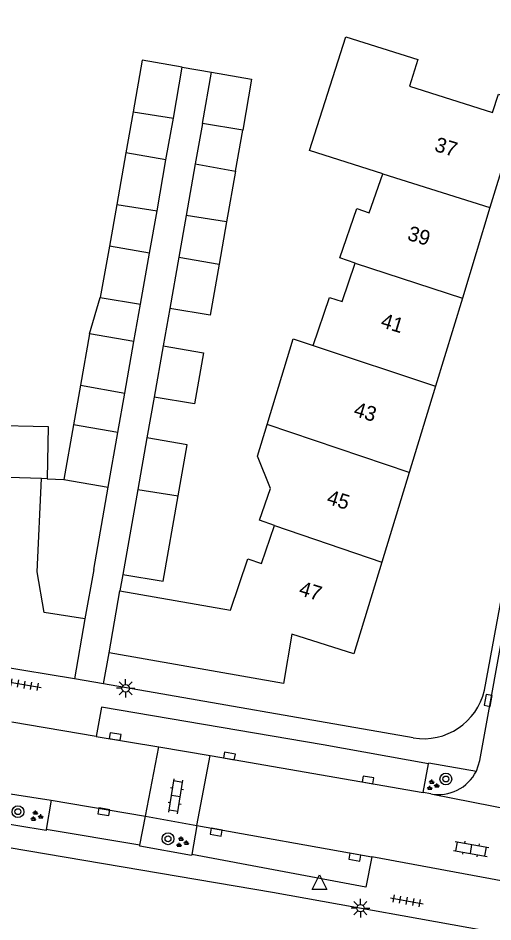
# Model space of a CAD drawing. Extents: x 131000 to 133014, y 396499 to 399001.
# Drawn here: x 131546.8 to 131578.9, y 397755.1 to 397816.3 of the extents above; entities that cross this region are included whole.
import ezdxf

# ---------------------------------------------------------------- set-up
doc = ezdxf.new("R2010")
doc.units = 0
for name, color, linetype in [('gg-afsc-erfafscheiding', 7, 'Continuous'), ('gg-anno-huisnummerreeks BGT', 7, 'Continuous'), ('gg-bbg-bijgebouw', 7, 'Continuous'), ('gg-bbg-gedigitaliseerde bebouwing', 7, 'Continuous'), ('gg-bbg-gedigitaliseerde bijgebouw', 7, 'Continuous'), ('gg-bbg-hoofdgebouw', 7, 'Continuous'), ('gg-bbg-luifel en loopbrug', 7, 'Continuous'), ('gg-bbg-tussenscheiding', 7, 'Continuous'), ('gg-knt-verharding', 7, 'Continuous'), ('gg-knt-verharding nz', 7, 'Continuous'), ('gt-grn-weggrens', 7, 'Continuous'), ('gt-symb-boom', 7, 'Continuous'), ('gt-symb-groenvak', 7, 'Continuous'), ('gt-symb-klinker verharding', 7, 'Continuous'), ('gt-symb-kolk', 7, 'Continuous'), ('gt-symb-lichtmast', 7, 'Continuous'), ('gt-symb-tegel verharding', 7, 'Continuous'), ('gt-symb-waterafsluiter', 7, 'Continuous')]:
    doc.layers.add(name, color=color, linetype=linetype)

# ---------------------------------------------------------------- blocks, each defined once
blk = doc.blocks.new('gt0-KOLK')
at = {"layer": 'gt-symb-kolk'}
blk.add_lwpolyline([(0, 0), (0.375, 0), (0.375, 0.4), (-0.375, 0.4), (-0.375, 0), (0, 0)], dxfattribs=at)
blk = doc.blocks.new('gt0-LMAST')
at = {"layer": 'gt-symb-lichtmast'}
for p, q in [((-0.005, 0.246), (-0.005, 0.621)), ((-0.182, 0.173), (-0.447, 0.438)), ((0.172, 0.173), (0.437, 0.438)), ((-0.255, -0.004), (-0.63, -0.004)), ((-0.182, -0.181), (-0.447, -0.446)), ((-0.005, -0.254), (-0.005, -0.629)), ((0.437, -0.446), (0.172, -0.181)), ((0.245, -0.004), (0.62, -0.004))]:
    blk.add_line(p, q, dxfattribs=at)
blk.add_circle((-0.005, -0.004), 0.25, dxfattribs=at)
blk = doc.blocks.new('gt0-TEG1')
at = {"layer": 'gt-symb-tegel verharding'}
for p, q in [((-1.125, 0), (1.125, 0)), ((-0.9, -0.25), (-0.9, 0.25)), ((-0.45, -0.25), (-0.45, 0.25)), ((0, -0.25), (0, 0.25)), ((0.45, -0.25), (0.45, 0.25)), ((0.9, -0.25), (0.9, 0.25))]:
    blk.add_line(p, q, dxfattribs=at)
blk = doc.blocks.new('gt0-GRVAK')
at = {"layer": 'gt-symb-groenvak'}
for p, q in [((-0.11, 0.189), (-0.228, 0.24)), ((-0.182, 0.153), (0.088, 0.153)), ((-0.091, 0.211), (-0.156, 0.322)), ((-0.047, 0.214), (-0.047, 0.393)), ((-0.004, 0.211), (0.061, 0.322)), ((0.015, 0.189), (0.133, 0.24)), ((0.262, -0.052), (0.197, 0.059)), ((0.305, -0.049), (0.305, 0.13)), ((0.349, -0.052), (0.414, 0.059)), ((-0.245, -0.228), (-0.363, -0.177)), ((-0.318, -0.264), (-0.047, -0.264)), ((-0.226, -0.206), (-0.291, -0.095)), ((-0.183, -0.203), (-0.183, -0.024)), ((-0.139, -0.206), (-0.074, -0.095)), ((-0.12, -0.228), (-0.002, -0.177)), ((0.243, -0.074), (0.125, -0.023)), ((0.17, -0.11), (0.441, -0.11)), ((0.368, -0.074), (0.486, -0.023))]:
    blk.add_line(p, q, dxfattribs=at)
blk = doc.blocks.new('gt0-BOOM')
at = {"layer": 'gt-symb-boom'}
for radius in [0.4, 0.2]:
    blk.add_circle((0, 0), radius, dxfattribs=at)
blk = doc.blocks.new('gt0-KL1')
at = {"layer": 'gt-symb-klinker verharding'}
for p, q in [((-1.15, 0.3), (1.15, 0.3)), ((-1, -0.3), (-1, 0.3)), ((-0.5, 0.3), (-0.5, 0.45)), ((0, -0.3), (0, 0.3)), ((0.5, 0.3), (0.5, 0.45)), ((1, -0.3), (1, 0.3)), ((-1.15, -0.3), (1.15, -0.3)), ((-0.5, -0.45), (-0.5, -0.3)), ((0.5, -0.45), (0.5, -0.3))]:
    blk.add_line(p, q, dxfattribs=at)
blk = doc.blocks.new('gt0-WAFSL')
at = {"layer": 'gt-symb-waterafsluiter'}
for p, q in [((-0.5, -0.333), (0, 0.667)), ((0, 0.667), (0.5, -0.333)), ((0.5, -0.333), (-0.5, -0.333))]:
    blk.add_line(p, q, dxfattribs=at)

msp = doc.modelspace()

# ---------------------------------------------------------------- linework, layer by layer
at = {"layer": 'gg-afsc-erfafscheiding'}
for p, q in [((131557.906, 397812.935), (131559.881, 397812.616)), ((131557.059, 397796.609), (131556.613, 397794.097)), ((131556.001, 397790.609), (131555.514, 397787.867)), ((131553.883, 397778.608), (131553.69, 397777.514))]:
    msp.add_line(p, q, dxfattribs=at)
at = {"layer": 'gg-bbg-bijgebouw'}
for p, q in [((131552.897, 397784.528), (131553.548, 397788.219)), ((131551.913, 397778.952), (131552.897, 397784.528)), ((131551.913, 397778.952), (131551.302, 397775.621))]:
    msp.add_line(p, q, dxfattribs=at)
msp.add_lwpolyline([(131551.302, 397775.621), (131548.566, 397776.051), (131548.077, 397778.797), (131548.39, 397785.111)], dxfattribs=at)
at = {"layer": 'gg-bbg-gedigitaliseerde bebouwing'}
msp.add_line((131564.14, 397781.941), (131563.134, 397782.287), dxfattribs=at)
for points in [[(131571.466, 397805.738), (131566.519, 397807.311), (131568.967, 397815.006), (131573.845, 397813.455), (131573.273, 397811.658), (131578.897, 397809.869), (131579.294, 397811.118), (131579.74, 397810.976), (131580.206, 397812.441), (131579.656, 397812.616), (131580.94, 397816.652)], [(131569.61, 397799.691), (131568.563, 397800.049), (131569.705, 397803.385), (131570.561, 397803.092), (131571.466, 397805.738)], [(131566.751, 397794.111), (131567.866, 397797.371), (131568.717, 397797.08), (131569.61, 397799.691)], [(131563.644, 397788.776), (131565.408, 397794.554), (131566.751, 397794.111)], [(131563.134, 397782.287), (131563.867, 397784.431), (131562.985, 397786.616), (131563.644, 397788.776)], [(131553.69, 397777.514), (131561.166, 397776.214), (131562.349, 397779.673), (131563.258, 397779.362), (131564.14, 397781.941)]]:
    msp.add_lwpolyline(points, dxfattribs=at)
at = {"layer": 'gg-bbg-gedigitaliseerde bijgebouw'}
for p, q in [((131557.301, 397809.49), (131557.906, 397812.935)), ((131559.268, 397809.128), (131559.881, 397812.616)), ((131554.576, 397809.925), (131557.301, 397809.49)), ((131561.993, 397808.693), (131559.268, 397809.128)), ((131554.082, 397807.144), (131553.47, 397803.657)), ((131556.8, 397806.666), (131554.082, 397807.144)), ((131556.195, 397803.221), (131556.8, 397806.666)), ((131558.784, 397806.398), (131558.171, 397802.91)), ((131558.784, 397806.398), (131561.502, 397805.92)), ((131561.502, 397805.92), (131560.896, 397802.474)), ((131553.47, 397803.657), (131556.195, 397803.221)), ((131560.896, 397802.474), (131558.171, 397802.91)), ((131552.971, 397800.843), (131552.358, 397797.355)), ((131555.689, 397800.365), (131552.971, 397800.843)), ((131555.083, 397796.92), (131555.689, 397800.365)), ((131557.672, 397800.097), (131557.059, 397796.609)), ((131557.672, 397800.097), (131560.39, 397799.619)), ((131552.358, 397797.355), (131555.083, 397796.92)), ((131551.619, 397794.909), (131551.007, 397791.421)), ((131554.632, 397794.379), (131551.619, 397794.909)), ((131554.02, 397790.892), (131554.632, 397794.379)), ((131556.613, 397794.097), (131556.001, 397790.609)), ((131551.007, 397791.421), (131554.02, 397790.892)), ((131550.538, 397788.75), (131549.884, 397785.044)), ((131553.548, 397788.219), (131550.538, 397788.75)), ((131555.514, 397787.867), (131554.9, 397784.374)), ((131548.756, 397785.1), (131548.39, 397785.111)), ((131548.756, 397785.1), (131549.884, 397785.044)), ((131554.9, 397784.374), (131553.883, 397778.608))]:
    msp.add_line(p, q, dxfattribs=at)
for points in [[(131557.906, 397812.935), (131555.188, 397813.413), (131554.576, 397809.925)], [(131559.881, 397812.616), (131562.599, 397812.138), (131561.993, 397808.693)], [(131560.39, 397799.619), (131559.784, 397796.173), (131557.059, 397796.609)], [(131556.613, 397794.097), (131559.331, 397793.619), (131558.726, 397790.173), (131556.001, 397790.609)], [(131557.623, 397783.946), (131558.232, 397787.389), (131555.514, 397787.867)], [(131553.883, 397778.608), (131556.608, 397778.172), (131557.623, 397783.946)]]:
    msp.add_lwpolyline(points, dxfattribs=at)
at = {"layer": 'gg-bbg-hoofdgebouw'}
for p, q in [((131579.827, 397807.047), (131578.726, 397803.44)), ((131578.726, 397803.44), (131576.857, 397797.319)), ((131576.857, 397797.319), (131575.035, 397791.35)), ((131575.035, 397791.35), (131573.255, 397785.519)), ((131573.255, 397785.519), (131571.401, 397779.446)), ((131552.95, 397773.32), (131553.69, 397777.514))]:
    msp.add_line(p, q, dxfattribs=at)
msp.add_lwpolyline([(131571.401, 397779.446), (131569.51, 397773.25), (131565.31, 397774.57), (131564.76, 397771.24), (131552.95, 397773.32)], dxfattribs=at)
at = {"layer": 'gg-bbg-luifel en loopbrug'}
for p, q in [((131554.576, 397809.925), (131554.082, 397807.144)), ((131556.8, 397806.666), (131557.301, 397809.49)), ((131559.268, 397809.128), (131558.784, 397806.398)), ((131561.502, 397805.92), (131561.993, 397808.693)), ((131553.47, 397803.657), (131552.971, 397800.843)), ((131555.689, 397800.365), (131556.195, 397803.221)), ((131558.171, 397802.91), (131557.672, 397800.097)), ((131560.896, 397802.474), (131560.39, 397799.619)), ((131551.619, 397794.909), (131552.358, 397797.355)), ((131554.632, 397794.379), (131555.083, 397796.92)), ((131551.007, 397791.421), (131550.538, 397788.75)), ((131553.548, 397788.219), (131554.02, 397790.892)), ((131548.39, 397785.111), (131544.625, 397785.219))]:
    msp.add_line(p, q, dxfattribs=at)
msp.add_lwpolyline([(131544.771, 397788.728), (131548.836, 397788.635), (131548.756, 397785.1)], dxfattribs=at)
at = {"layer": 'gg-bbg-tussenscheiding'}
for p, q in [((131571.466, 397805.738), (131578.726, 397803.44)), ((131569.61, 397799.691), (131576.857, 397797.319)), ((131566.751, 397794.111), (131575.035, 397791.35)), ((131573.255, 397785.519), (131563.644, 397788.776)), ((131549.884, 397785.044), (131552.897, 397784.528)), ((131554.9, 397784.374), (131557.623, 397783.946)), ((131564.14, 397781.941), (131571.401, 397779.446))]:
    msp.add_line(p, q, dxfattribs=at)
at = {"layer": 'gg-knt-verharding'}
for p, q in [((131551.302, 397775.621), (131550.606, 397771.546)), ((131550.606, 397771.546), (131529.241, 397775.095)), ((131552.578, 397771.212), (131552.95, 397773.32)), ((131573.536, 397767.564), (131552.578, 397771.212)), ((131552.085, 397767.654), (131546.369, 397768.629)), ((131555.416, 397762.265), (131556.31, 397766.95)), ((131556.31, 397766.95), (131559.798, 397766.38)), ((131558.897, 397761.63), (131559.798, 397766.38)), ((131574.206, 397763.86), (131574.565, 397765.804)), ((131545.134, 397763.958), (131549.027, 397763.346)), ((131574.714, 397763.768), (131574.206, 397763.86)), ((131549.027, 397763.346), (131548.703, 397761.367)), ((131555.034, 397760.31), (131555.416, 397762.265)), ((131555.416, 397762.265), (131558.897, 397761.63)), ((131555.034, 397760.31), (131548.703, 397761.367)), ((131558.897, 397761.63), (131558.559, 397759.664)), ((131580.687, 397757.674), (131570.736, 397759.503))]:
    msp.add_line(p, q, dxfattribs=at)
for points in [[(131577.804, 397765.309), (131578.047, 397766.033), (131583.979, 397798.697), (131584.006, 397799.403)], [(131578.357, 397770.782), (131583.556, 397799.01), (131583.553, 397799.536), (131584.006, 397799.403)], [(131610.976, 397748.239), (131579.55, 397754.31), (131564, 397757.09), (131527.01, 397763.36), (131508.8, 397766.25), (131472.73, 397771.51)], [(131574.565, 397765.804), (131567.439, 397767.083), (131552.449, 397769.645), (131552.085, 397767.654)], [(131574.565, 397765.804), (131574.587, 397765.878), (131577.804, 397765.309)], [(131548.703, 397761.367), (131548.7, 397761.284), (131544.827, 397761.934), (131545.134, 397763.958)], [(131558.559, 397759.664), (131558.524, 397759.593), (131555.029, 397760.235), (131555.034, 397760.31)], [(131570.736, 397759.503), (131570.335, 397757.468), (131558.559, 397759.664)]]:
    msp.add_lwpolyline(points, dxfattribs=at)
for centre, radius, start, end in [((131574.229, 397771.746), 4.239, 260.59172, 346.85421), ((131575.227, 397766.608), 2.886, 259.76465, 333.24672)]:
    msp.add_arc(centre, radius, start, end, dxfattribs=at)
at = {"layer": 'gg-knt-verharding nz'}
for p, q in [((131552.085, 397767.654), (131556.31, 397766.95)), ((131559.798, 397766.38), (131574.206, 397763.86)), ((131549.027, 397763.346), (131555.416, 397762.265)), ((131558.897, 397761.63), (131570.736, 397759.503))]:
    msp.add_line(p, q, dxfattribs=at)
at = {"layer": 'gt-grn-weggrens'}
for p, q in [((131552.578, 397771.212), (131550.606, 397771.546)), ((131574.714, 397763.768), (131585.222, 397761.693))]:
    msp.add_line(p, q, dxfattribs=at)

# ---------------------------------------------------------------- block references
at = {"layer": 'gt-symb-boom'}
for p in [(131575.739, 397764.777), (131546.783, 397762.566), (131556.94, 397760.734)]:
    msp.add_blockref('gt0-BOOM', p, dxfattribs=at)
at = {"layer": 'gt-symb-groenvak'}
for p in [(131574.83, 397764.351), (131548.021, 397762.259), (131557.874, 397760.488)]:
    msp.add_blockref('gt0-GRVAK', p, dxfattribs=at)
at = {"layer": 'gt-symb-klinker verharding'}
for p, rotation in [((131557.462, 397763.613), 80.90519502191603), ((131577.451, 397760.042), -10.197205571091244)]:
    msp.add_blockref('gt0-KL1', p, dxfattribs=dict(at, rotation=rotation))
at = {"layer": 'gt-symb-kolk'}
for p, rotation in [((131578.802, 397770.065), 79.7774407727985), ((131553.33, 397767.459), -8.905078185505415), ((131561.056, 397766.139), -10.84620780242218), ((131570.438, 397764.522), -9.779390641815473), ((131552.633, 397762.759), 170.76055549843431), ((131560.233, 397761.378), 169.33424000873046), ((131569.611, 397759.69), 169.79475558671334)]:
    msp.add_blockref('gt0-KOLK', p, dxfattribs=dict(at, rotation=rotation))
at = {"layer": 'gt-symb-lichtmast'}
for p in [(131554.077, 397770.92), (131569.966, 397756.044)]:
    msp.add_blockref('gt0-LMAST', p, dxfattribs=at)
at = {"layer": 'gt-symb-tegel verharding'}
for p, rotation in [((131547.239, 397771.16), -9.44347491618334), ((131573.098, 397756.535), -10.140793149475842)]:
    msp.add_blockref('gt0-TEG1', p, dxfattribs=dict(at, rotation=rotation))
at = {"layer": 'gt-symb-waterafsluiter'}
msp.add_blockref('gt0-WAFSL', (131567.188, 397757.627), dxfattribs=at)

# ---------------------------------------------------------------- texts
at = {"layer": 'gg-anno-huisnummerreeks BGT'}
for s, p in [('37', (131574.907, 397807.291)), ('39', (131573.072, 397801.28)), ('41', (131571.268, 397795.371)), ('43', (131569.436, 397789.37)), ('45', (131567.619, 397783.418)), ('47', (131565.734, 397777.244))]:
    msp.add_text(s, height=1, rotation=343, dxfattribs=at).set_placement(p)

doc.saveas('drawing.dxf')
